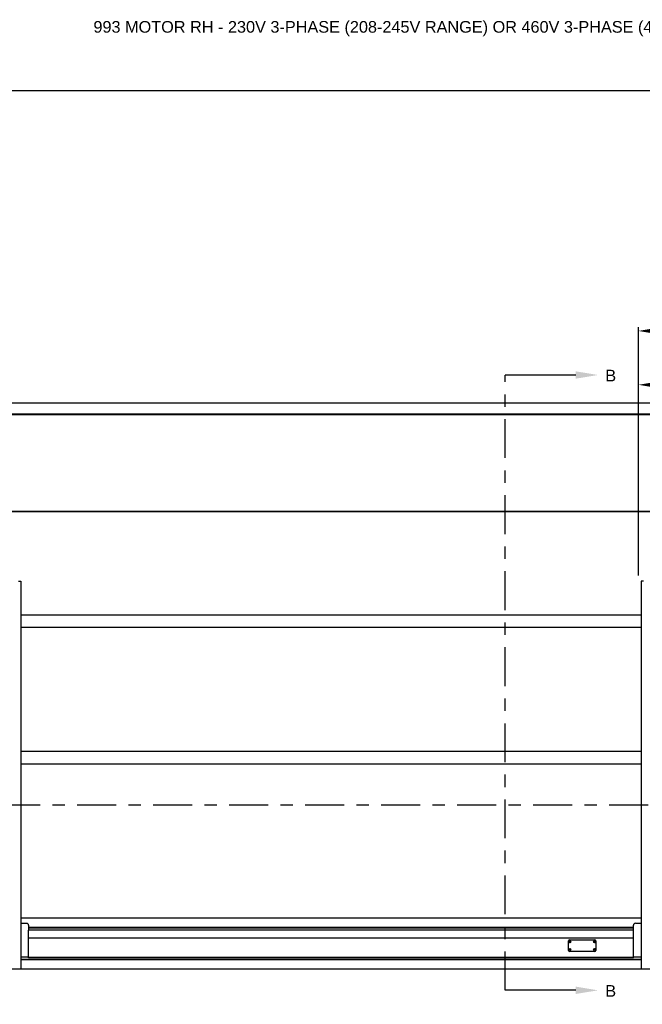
# Model space of a CAD drawing. Header units: inches. Extents: x 170 to 312, y 215 to 248.
# Tile 356 of 557: x 250.52 to 255.54, y 220.13 to 228.06. Entities that reach past the tile are written whole.
import ezdxf
from ezdxf import colors
from ezdxf.entities.mleader import LeaderData, LeaderLine
from ezdxf.math import Vec2, Vec3

# ---------------------------------------------------------------- set-up
doc = ezdxf.new("R2010")
doc.units = ezdxf.units.IN
doc.header["$LTSCALE"] = 0.25
doc.header["$MEASUREMENT"] = 0
doc.linetypes.add('CENTER', pattern=[2, 1.25, -0.25, 0.25, -0.25])
for name, color, linetype in [('ANNOTATIONS', 1, 'Continuous'), ('SECTION CUTS', 6, 'CENTER'), ('STANDARD MOTOR RH', 7, 'Continuous')]:
    doc.layers.add(name, color=color, linetype=linetype)
doc.styles.add('ARIAL', font='arial.ttf', dxfattribs={"height": 0.09375})
doc.styles.get("Standard").update_dxf_attribs({"font": 'romans.shx'})
doc.dimstyles.new('STANDARD$0', dxfattribs={"dimtxt": 0.09375, "dimasz": 0.09375, "dimexe": 0.03125, "dimexo": 0.046875, "dimgap": 0.09, "dimtad": 0, "dimtih": 1, "dimtoh": 1, "dimdec": 4, "dimzin": 0, "dimdsep": 46, "dimtxsty": 'ARIAL', "dimcen": 0.09, "dimadec": 0, "dimazin": 0, "dimtfac": 1, "dimtdec": 4, "dimtofl": 0, "dimtmove": 0, "dimatfit": 1, "dimfxl": 1, "dimtolj": 1, "dimtzin": 0, "dimarcsym": 0})

# ---------------------------------------------------------------- blocks, each defined once
blk = doc.blocks.new('*D144')
at = {"layer": 'ANNOTATIONS', "color": 0, "lineweight": -2, "transparency": 16777216}
for p, q in [((255.5082, 223.587), (255.5082, 225.1541)), ((256.6018, 224.58), (256.6018, 225.1541)), ((255.602, 225.1229), (255.7699, 225.1229)), ((256.5081, 225.1229), (256.3401, 225.1229))]:
    blk.add_line(p, q, dxfattribs=at)
at = {"layer": 'ANNOTATIONS', "color": 0, "transparency": 16777216}
for points in [[(255.602, 225.1385), (255.602, 225.1073), (255.5082, 225.1229)], [(256.5081, 225.1385), (256.5081, 225.1073), (256.6018, 225.1229)]]:
    blk.add_solid(points, dxfattribs=at)
at = {"layer": 'defpoints', "color": 0, "transparency": 16777216}
for p in [(255.5082, 225.1229), (256.6018, 224.5331), (255.5082, 223.5401)]:
    blk.add_point(p, dxfattribs=at)
at = {"layer": 'ANNOTATIONS', "color": 0, "transparency": 16777216, "insert": (256.055, 225.1229), "char_height": 0.09375, "attachment_point": 5, "style": 'ARIAL'}
blk.add_mtext('\\A1;17 3/8"', dxfattribs=at)
blk = doc.blocks.new('*D152')
at = {"layer": 'ANNOTATIONS', "color": 0, "lineweight": -2, "transparency": 16777216}
for p, q in [((255.5082, 223.587), (255.5082, 225.5879)), ((255.602, 225.5566), (255.9388, 225.5566)), ((256.6378, 225.5566), (256.301, 225.5566)), ((256.7316, 225.0133), (256.7316, 225.5879))]:
    blk.add_line(p, q, dxfattribs=at)
at = {"layer": 'ANNOTATIONS', "color": 0, "transparency": 16777216}
for points in [[(255.602, 225.5722), (255.602, 225.541), (255.5082, 225.5566)], [(256.6378, 225.5722), (256.6378, 225.541), (256.7316, 225.5566)]]:
    blk.add_solid(points, dxfattribs=at)
at = {"layer": 'defpoints', "color": 0, "transparency": 16777216}
for p in [(256.7316, 225.5566), (256.7316, 224.9664), (255.5082, 223.5401)]:
    blk.add_point(p, dxfattribs=at)
at = {"layer": 'ANNOTATIONS', "color": 0, "transparency": 16777216, "insert": (256.1199, 225.5566), "char_height": 0.09375, "attachment_point": 5, "style": 'ARIAL'}
blk.add_mtext('\\A1;20"', dxfattribs=at)

msp = doc.modelspace()

# ---------------------------------------------------------------- linework, layer by layer
at = {"layer": 'defpoints'}
msp.add_lwpolyline([(263.04861, 214.75854), (243.57874, 214.75854), (243.57874, 227.49365), (263.04861, 227.49365)], close=True, dxfattribs=at)
at = {"layer": 'SECTION CUTS'}
for p, q in [((254.4336, 220.24594), (254.4336, 225.20181)), ((249.76144, 221.7408), (256.25543, 221.7408))]:
    msp.add_line(p, q, dxfattribs=at)
at = {"layer": 'STANDARD MOTOR RH'}
for p, q in [((250.01566, 224.97761), (256.02347, 224.97761)), ((256.02347, 224.97601), (250.01566, 224.97601)), ((256.02347, 224.88534), (250.01566, 224.88534)), ((250.01566, 224.88386), (256.0391, 224.88386)), ((256.0391, 224.10261), (250.01566, 224.10261)), ((250.01566, 224.10114), (256.02347, 224.10114)), ((250.51304, 223.54011), (250.53091, 223.54011)), ((250.53091, 223.54011), (250.53091, 220.41511)), ((255.53091, 223.54011), (255.53091, 220.41511)), ((255.54879, 223.54011), (255.53091, 223.54011)), ((255.53091, 223.26822), (250.53091, 223.26816)), ((255.53091, 223.16822), (250.53091, 223.16822)), ((255.53091, 222.16825), (250.53091, 222.16819)), ((255.53091, 222.06825), (250.53091, 222.06825)), ((250.53091, 220.83003), (255.53091, 220.83003)), ((250.53091, 220.78542), (250.57779, 220.78542)), ((255.48404, 220.78542), (255.53091, 220.78542)), ((250.59341, 220.76979), (250.59341, 220.73013)), ((250.59341, 220.75408), (255.46841, 220.75408)), ((250.59341, 220.75346), (255.46841, 220.75346)), ((250.59341, 220.74953), (255.46841, 220.74953)), ((250.59341, 220.73198), (255.46841, 220.73198)), ((255.46841, 220.73168), (250.59341, 220.73168)), ((250.59341, 220.50698), (250.59341, 220.72999)), ((255.46841, 220.73013), (255.46841, 220.76979)), ((255.46841, 220.50698), (255.46841, 220.72999)), ((255.46841, 220.66705), (250.59341, 220.66705)), ((254.94602, 220.56545), (254.94602, 220.64523)), ((254.94982, 220.6349), (254.95388, 220.63604)), ((254.95063, 220.63292), (254.95432, 220.63497)), ((254.95182, 220.63973), (254.95388, 220.63604)), ((254.95227, 220.65148), (255.15827, 220.65148)), ((254.95388, 220.63604), (254.95313, 220.63635)), ((254.9538, 220.64054), (254.95494, 220.63648)), ((254.95388, 220.63604), (254.95494, 220.63648)), ((254.95388, 220.63604), (254.95432, 220.63497)), ((254.95401, 220.63423), (254.95432, 220.63497)), ((254.95539, 220.63542), (254.95432, 220.63497)), ((254.95546, 220.63091), (254.95432, 220.63497)), ((254.95863, 220.63854), (254.95494, 220.63648)), ((254.95525, 220.63723), (254.95494, 220.63648)), ((254.95539, 220.63542), (254.95494, 220.63648)), ((254.95945, 220.63656), (254.95539, 220.63542)), ((254.95539, 220.63542), (254.95613, 220.63511)), ((254.95744, 220.63173), (254.95539, 220.63542)), ((255.1511, 220.6349), (255.15516, 220.63604)), ((255.15191, 220.63292), (255.1556, 220.63497)), ((255.1531, 220.63973), (255.15516, 220.63604)), ((255.15516, 220.63604), (255.15441, 220.63635)), ((255.15508, 220.64054), (255.15622, 220.63648)), ((255.15516, 220.63604), (255.15622, 220.63648)), ((255.15516, 220.63604), (255.1556, 220.63497)), ((255.15529, 220.63423), (255.1556, 220.63497)), ((255.15667, 220.63542), (255.1556, 220.63497)), ((255.15674, 220.63091), (255.1556, 220.63497)), ((255.15991, 220.63854), (255.15622, 220.63648)), ((255.15653, 220.63723), (255.15622, 220.63648)), ((255.15667, 220.63542), (255.15622, 220.63648)), ((255.16072, 220.63656), (255.15667, 220.63542)), ((255.15667, 220.63542), (255.15741, 220.63511)), ((255.15872, 220.63173), (255.15667, 220.63542)), ((255.16452, 220.64523), (255.16452, 220.56545)), ((254.94982, 220.57412), (254.95388, 220.57526)), ((254.95063, 220.57214), (254.95432, 220.5742)), ((254.95182, 220.57895), (254.95388, 220.57526)), ((255.15827, 220.5592), (254.95227, 220.5592)), ((254.95388, 220.57526), (254.95313, 220.57557)), ((254.9538, 220.57977), (254.95494, 220.57571)), ((254.95388, 220.57526), (254.95494, 220.57571)), ((254.95388, 220.57526), (254.95432, 220.5742)), ((254.95401, 220.57345), (254.95432, 220.5742)), ((254.95539, 220.57464), (254.95432, 220.5742)), ((254.95546, 220.57014), (254.95432, 220.5742)), ((254.95863, 220.57776), (254.95494, 220.57571)), ((254.95525, 220.57645), (254.95494, 220.57571)), ((254.95539, 220.57464), (254.95494, 220.57571)), ((254.95945, 220.57578), (254.95539, 220.57464)), ((254.95744, 220.57095), (254.95539, 220.57464)), ((254.95539, 220.57464), (254.95613, 220.57433)), ((255.1511, 220.57412), (255.15516, 220.57526)), ((255.15191, 220.57214), (255.1556, 220.5742)), ((255.1531, 220.57895), (255.15516, 220.57526)), ((255.15516, 220.57526), (255.15441, 220.57557)), ((255.15508, 220.57977), (255.15622, 220.57571)), ((255.15516, 220.57526), (255.15622, 220.57571)), ((255.15516, 220.57526), (255.1556, 220.5742)), ((255.15529, 220.57345), (255.1556, 220.5742)), ((255.15667, 220.57464), (255.1556, 220.5742)), ((255.15674, 220.57014), (255.1556, 220.5742)), ((255.15991, 220.57776), (255.15622, 220.57571)), ((255.15653, 220.57645), (255.15622, 220.57571)), ((255.15667, 220.57464), (255.15622, 220.57571)), ((255.16072, 220.57578), (255.15667, 220.57464)), ((255.15667, 220.57464), (255.15741, 220.57433)), ((255.15872, 220.57095), (255.15667, 220.57464)), ((250.53091, 220.5145), (250.59341, 220.5145)), ((255.53091, 220.49348), (250.53091, 220.49348)), ((255.53091, 220.49168), (250.53091, 220.49168)), ((255.53091, 220.49106), (250.53091, 220.49106)), ((255.46841, 220.5101), (250.59341, 220.5101)), ((255.46841, 220.50698), (250.59341, 220.50698)), ((255.46841, 220.5145), (255.53091, 220.5145)), ((256.03091, 220.41511), (250.03091, 220.41511)), ((256.03091, 220.41511), (255.53091, 220.41511))]:
    msp.add_line(p, q, dxfattribs=at)
for centre, radius in [((254.95463, 220.63573), 0.00844), ((254.95463, 220.63573), 0.00805), ((255.15591, 220.63573), 0.00844), ((255.15591, 220.63573), 0.00805), ((254.95463, 220.57495), 0.00844), ((254.95463, 220.57495), 0.00805), ((255.15591, 220.57495), 0.00844), ((255.15591, 220.57495), 0.00805)]:
    msp.add_circle(centre, radius, dxfattribs=at)
for centre, radius, start, end in [((250.57779, 220.76979), 0.01562, 0, 90), ((255.48404, 220.76979), 0.01563, 90, 180), ((254.95227, 220.64523), 0.00625, 90, 180), ((255.00509, 220.51331), 0.13356, 112.89319, 114.446373), ((254.96916, 220.64173), 0.02052, 199.445243, 205.423536), ((254.9041, 220.75773), 0.1332, 290.448565, 292.006309), ((254.96064, 220.62118), 0.02053, 109.471915, 115.443899), ((255.07536, 220.68576), 0.13184, 200.437121, 202.010529), ((254.83433, 220.58619), 0.13125, 22.881822, 24.462516), ((255.07682, 220.68604), 0.13329, 202.87512, 204.431479), ((255.00618, 220.51116), 0.13597, 110.471375, 111.996946), ((254.9486, 220.65033), 0.02059, 289.473834, 295.432497), ((254.90372, 220.75918), 0.13469, 292.8997, 294.439863), ((254.83015, 220.58424), 0.13586, 20.460399, 21.98725), ((254.94021, 220.62976), 0.02041, 19.457145, 25.469699), ((255.20637, 220.51331), 0.13356, 112.89319, 114.446373), ((255.17044, 220.64173), 0.02052, 199.445243, 205.423536), ((255.10538, 220.75773), 0.1332, 290.448565, 292.006309), ((255.16192, 220.62118), 0.02053, 109.471915, 115.443899), ((255.27664, 220.68576), 0.13184, 200.437121, 202.010529), ((255.03561, 220.58619), 0.13125, 22.881822, 24.462516), ((255.2781, 220.68604), 0.13329, 202.87512, 204.431479), ((255.20746, 220.51116), 0.13597, 110.471375, 111.996946), ((255.14988, 220.65033), 0.02059, 289.473834, 295.432497), ((255.10595, 220.75701), 0.13231, 292.8859, 294.453663), ((255.03143, 220.58424), 0.13586, 20.460399, 21.98725), ((255.15827, 220.64523), 0.00625, 0, 90), ((255.14148, 220.62976), 0.02041, 19.457145, 25.469699), ((254.95227, 220.56545), 0.00625, 180, 270), ((255.00438, 220.45414), 0.1318, 112.878635, 114.452424), ((254.96915, 220.58094), 0.0205, 199.439553, 205.423232), ((254.9041, 220.69695), 0.1332, 290.448565, 292.006309), ((254.96064, 220.56041), 0.02053, 109.471915, 115.443899), ((255.07525, 220.62494), 0.13172, 200.434682, 202.009606), ((254.83388, 220.52522), 0.13174, 22.88478, 24.459559), ((255.07653, 220.62514), 0.13297, 202.875184, 204.43514), ((255.00618, 220.45038), 0.13597, 110.471375, 111.996946), ((254.94865, 220.58944), 0.02047, 289.448557, 295.443261), ((254.90322, 220.69954), 0.13593, 292.906737, 294.432826), ((254.83055, 220.52362), 0.13544, 20.458015, 21.989634), ((254.94019, 220.56898), 0.02042, 19.456651, 25.464192), ((255.20566, 220.45414), 0.1318, 112.878635, 114.452424), ((255.17043, 220.58094), 0.0205, 199.439553, 205.423232), ((255.10538, 220.69695), 0.1332, 290.448565, 292.006309), ((255.16192, 220.56041), 0.02053, 109.471915, 115.443899), ((255.27653, 220.62494), 0.13172, 200.434682, 202.009606), ((255.03516, 220.52522), 0.13174, 22.88478, 24.459559), ((255.2778, 220.62514), 0.13297, 202.875184, 204.43514), ((255.20746, 220.45038), 0.13597, 110.471375, 111.996946), ((255.14993, 220.58944), 0.02047, 289.448557, 295.443261), ((255.10545, 220.69737), 0.13356, 292.89319, 294.446373), ((255.03183, 220.52362), 0.13544, 20.458015, 21.989634), ((255.15827, 220.56545), 0.00625, 270, 0), ((255.14147, 220.56898), 0.02042, 19.456651, 25.464192)]:
    msp.add_arc(centre, radius, start, end, dxfattribs=at)

# ---------------------------------------------------------------- texts
at = {"layer": 'ANNOTATIONS', "insert": (251.11633, 228.05267), "char_height": 0.09375, "width": 6.6478959, "attachment_point": 1, "line_spacing_factor": 0.86134, "style": 'ARIAL'}
msp.add_mtext('993 MOTOR RH - 230V 3-PHASE (208-245V RANGE) OR 460V 3-PHASE (456-495V RANGE)', dxfattribs=at)
at = {"layer": 'SECTION CUTS', "style": 'ARIAL'}
for p in [(255.24163, 225.15012), (255.24163, 220.19425)]:
    msp.add_text('B', height=0.09375, dxfattribs=at).set_placement(p)

# ---------------------------------------------------------------- dimensions: what is measured, and where the dimension line sits
at = {"layer": 'ANNOTATIONS'}
dim = msp.add_linear_dim(base=(256.7316, 225.55661), p1=(255.50822, 223.54011), p2=(256.7316, 224.96638), angle=180, text='20"', dimstyle='STANDARD$0', dxfattribs=at)
dim.commit()
dim.dimension.update_dxf_attribs({"geometry": '*D152', "text_midpoint": (256.11991, 225.55661), "dimtype": 160})
dim = msp.add_linear_dim(base=(255.50822, 225.1229), p1=(256.60184, 224.53313), p2=(255.50822, 223.54011), text='17 3/8"', dimstyle='STANDARD$0', dxfattribs=at)
dim.commit()
dim.dimension.update_dxf_attribs({"geometry": '*D144', "text_midpoint": (256.05503, 225.1229), "dimtype": 160})

# ---------------------------------------------------------------- leaders
at = {"layer": 'SECTION CUTS'}
ml = msp.add_multileader_mtext('Standard', dxfattribs=at)
ml.set_content('', color=256)
ml.set_leader_properties()
ml.build(insert=Vec2(0, 0))
ml.multileader.update_dxf_attribs({"dogleg_length": 0, "arrow_head_size": 0.18})
ctx = ml.context
ctx.base_point, ctx.char_height, ctx.arrow_head_size, ctx.landing_gap_size, ctx.plane_origin, ctx.plane_x_axis, ctx.plane_y_axis = Vec3(254.4336, 225.20181), 0.18, 0.18, 0, Vec3(255.18312, 225.20181), Vec3(0, 1), Vec3(-1, 0)
notes = []
notes.append((ctx, [(0, (1, 1, 0), (254.4336, 225.20181), (1, 0), 0, [(0, [(255.18312, 225.20181)], 0, [])])]))
ctx.mtext.insert, ctx.mtext.text_direction, ctx.mtext.rotation, ctx.mtext.flow_direction = Vec3(254.3436, 225.20181), Vec3(0, 1), 1.5707963, 5
ml = msp.add_multileader_mtext('Standard', dxfattribs=at)
ml.set_content('', color=256)
ml.set_leader_properties()
ml.build(insert=Vec2(0, 0))
ml.multileader.update_dxf_attribs({"dogleg_length": 0, "arrow_head_size": 0.18})
ctx = ml.context
ctx.base_point, ctx.char_height, ctx.arrow_head_size, ctx.landing_gap_size, ctx.plane_origin, ctx.plane_x_axis, ctx.plane_y_axis = Vec3(254.4336, 220.24594), 0.18, 0.18, 0, Vec3(255.18312, 220.24594), Vec3(0, 1), Vec3(-1, 0)
notes.append((ctx, [(0, (1, 1, 0), (254.4336, 220.24594), (1, 0), 0, [(0, [(255.18312, 220.24594)], 0, [])])]))
ctx.mtext.insert, ctx.mtext.text_direction, ctx.mtext.rotation, ctx.mtext.flow_direction = Vec3(254.3436, 220.24594), Vec3(0, 1), 1.5707963, 5
for ctx, leaders in notes:
    for number, flags, end, landing, length, lines in leaders:
        leader = LeaderData()
        leader.index, (leader.has_last_leader_line, leader.has_dogleg_vector, leader.attachment_direction) = number, flags
        leader.last_leader_point, leader.dogleg_vector, leader.dogleg_length = Vec3(end), Vec3(landing), length
        for number, points, colour, breaks in lines:
            line = LeaderLine()
            line.index, line.vertices, line.color, line.breaks = number, Vec3.list(points), colors.encode_raw_color(colour), breaks
            leader.lines.append(line)
        ctx.leaders.append(leader)

doc.saveas('drawing.dxf')
